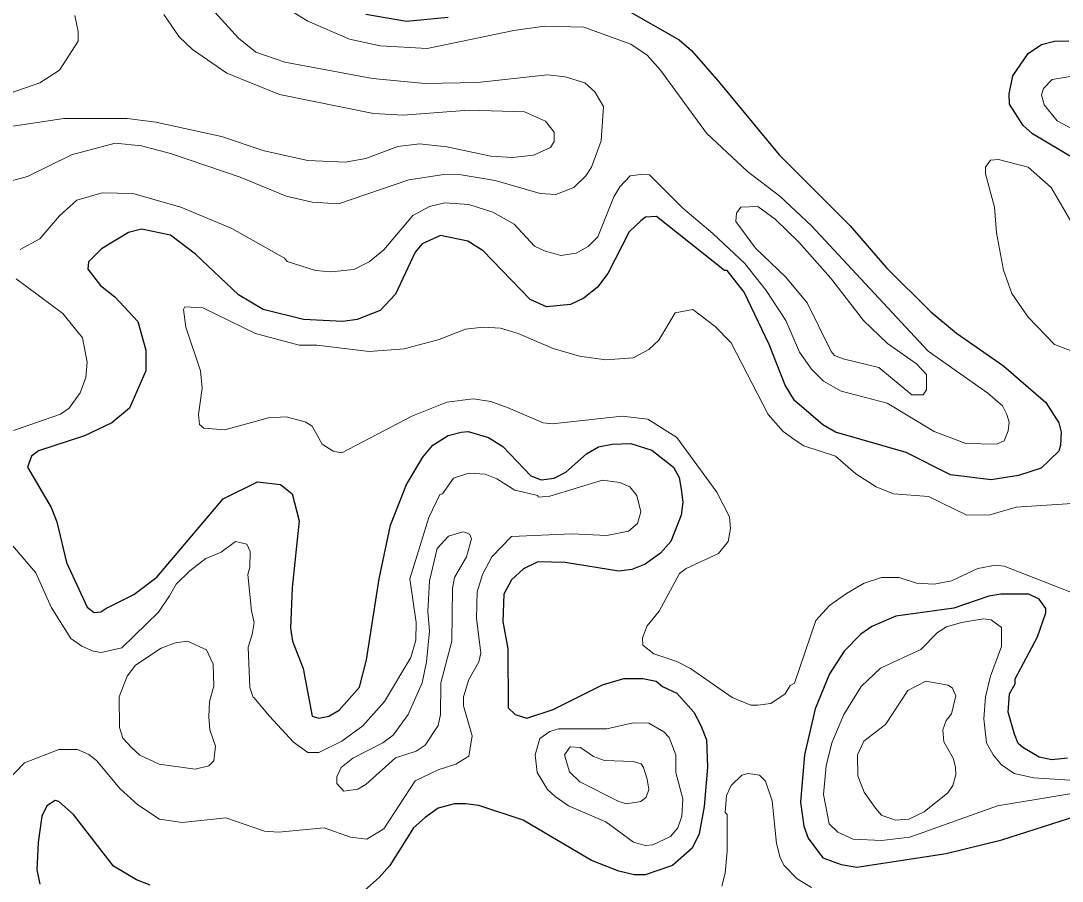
# Model space of a CAD drawing. Extents: x 423 to 448.8, y 7456.3 to 7484.
# Drawn here: x 427.147 to 428.618, y 7457.025 to 7458.241 of the extents above; entities that cross this region are included whole.
import ezdxf

# ---------------------------------------------------------------- set-up
doc = ezdxf.new("R2010")
doc.units = 0
doc.header["$LTSCALE"] = 0.032
doc.layers.add('1', color=7, linetype='Continuous', lineweight=25)
doc.layers.add('2', color=7, linetype='Continuous', lineweight=13)

msp = doc.modelspace()

# ---------------------------------------------------------------- linework, layer by layer
at = {"layer": '1'}
for points in [[(427.9997, 7458.2583), (428.077, 7458.2142), (428.0948, 7458.1987), (428.1335, 7458.1546), (428.2185, 7458.0517), (428.3191, 7457.9512), (428.3701, 7457.8916), (428.4328, 7457.8298), (428.4692, 7457.7996), (428.5357, 7457.7532)], [(427.6346, 7458.2505), (427.6919, 7458.2405), (427.7506, 7458.2459)], [(428.678, 7458.0208), (428.5767, 7458.0811), (428.5635, 7458.0928), (428.5442, 7458.1229), (428.5434, 7458.1376), (428.5488, 7458.1631), (428.5705, 7458.1949), (428.5891, 7458.2072), (428.6076, 7458.2119), (428.6277, 7458.2126)], [(428.5357, 7457.7532), (428.5953, 7457.7014), (428.6138, 7457.6727), (428.6169, 7457.6596), (428.6161, 7457.6411), (428.6138, 7457.6325), (428.589, 7457.6085), (428.5566, 7457.5985), (428.5179, 7457.5923), (428.4607, 7457.5993), (428.398, 7457.631), (428.2983, 7457.6596), (428.2804, 7457.6697), (428.2402, 7457.7044), (428.2271, 7457.7261), (428.2046, 7457.7834), (428.169, 7457.8576), (428.1451, 7457.8878), (428.1412, 7457.8878), (428.0453, 7457.9643), (428.0298, 7457.9636), (428.0229, 7457.9581), (428.0066, 7457.9427), (427.9765, 7457.8839), (427.9618, 7457.8646), (427.9425, 7457.8491), (427.9239, 7457.8398), (427.8898, 7457.8367), (427.8667, 7457.8468), (427.8001, 7457.9156), (427.7785, 7457.9295), (427.7398, 7457.9373), (427.7143, 7457.9257), (427.7042, 7457.9141), (427.6764, 7457.8545), (427.6547, 7457.8313), (427.6222, 7457.8189), (427.6021, 7457.8159), (427.5465, 7457.8189), (427.4892, 7457.8329), (427.4544, 7457.8537), (427.394, 7457.911), (427.3585, 7457.938), (427.3175, 7457.9466), (427.2989, 7457.9419), (427.261, 7457.9187), (427.2424, 7457.9001), (427.2417, 7457.8901), (427.2595, 7457.8669), (427.2796, 7457.8507), (427.3121, 7457.8158), (427.3237, 7457.7756), (427.3237, 7457.7462), (427.3005, 7457.6936), (427.2757, 7457.6727), (427.2371, 7457.6542), (427.1721, 7457.6333), (427.162, 7457.6256), (427.1566, 7457.6101), (427.1899, 7457.5529), (427.1976, 7457.5328), (427.2115, 7457.4755), (427.2409, 7457.4121), (427.2505, 7457.4047), (427.2601, 7457.4058), (427.2671, 7457.4104), (427.3066, 7457.4299), (427.3391, 7457.4546), (427.4327, 7457.5652), (427.4814, 7457.5892), (427.514, 7457.5854), (427.5302, 7457.5722), (427.5403, 7457.5343), (427.5302, 7457.44), (427.5279, 7457.3827), (427.531, 7457.3642), (427.5457, 7457.3255), (427.5588, 7457.2582), (427.5681, 7457.2551), (427.582, 7457.2582), (427.5967, 7457.2667), (427.6253, 7457.2992), (427.6354, 7457.3379), (427.6531, 7457.4523), (427.6694, 7457.5281), (427.6918, 7457.5854), (427.715, 7457.624), (427.729, 7457.641), (427.7506, 7457.655), (427.7692, 7457.6596), (427.7792, 7457.6604), (427.8079, 7457.6519), (427.828, 7457.6395), (427.8674, 7457.5977), (427.8821, 7457.5923), (427.9007, 7457.5946), (427.9169, 7457.6031), (427.9463, 7457.6287), (427.9633, 7457.6387), (427.9827, 7457.6426), (428.009, 7457.6434)], [(428.009, 7457.6434), (428.0384, 7457.6341), (428.0693, 7457.6101), (428.077, 7457.5954), (428.0801, 7457.5792), (428.0824, 7457.5606), (428.0801, 7457.5421), (428.0654, 7457.5049), (428.0507, 7457.4887), (428.0291, 7457.4732), (428.0105, 7457.4655), (427.992, 7457.4631), (427.9162, 7457.4755), (427.8775, 7457.4763), (427.8574, 7457.4662), (427.8403, 7457.4508), (427.8295, 7457.4307), (427.8279, 7457.392), (427.8349, 7457.3533), (427.8357, 7457.2698), (427.8457, 7457.2605), (427.862, 7457.2551), (427.8991, 7457.2674), (427.9688, 7457.3023), (427.9989, 7457.3116), (428.026, 7457.3116), (428.0446, 7457.3077), (428.0538, 7457.2999), (428.0739, 7457.2907), (428.0979, 7457.2636), (428.108, 7457.2451), (428.1157, 7457.2249), (428.1173, 7457.1863), (428.1126, 7457.1306), (428.1056, 7457.0919), (428.0956, 7457.0718), (428.0678, 7457.047), (428.0291, 7457.0339), (428.0136, 7457.0339), (427.992, 7457.0393), (427.9533, 7457.054), (427.8566, 7457.1112), (427.794, 7457.1321), (427.7754, 7457.1344), (427.7599, 7457.1344), (427.7367, 7457.1282), (427.7182, 7457.1151), (427.7019, 7457.1004), (427.6686, 7457.047), (427.6531, 7457.03), (427.6331, 7457.0122)], [(428.6262, 7457.1986), (428.6038, 7457.1963), (428.5859, 7457.2002), (428.5628, 7457.2141), (428.5565, 7457.2195), (428.5512, 7457.2327), (428.5419, 7457.2636), (428.5442, 7457.2899), (428.5519, 7457.3038), (428.5519, 7457.3108), (428.5836, 7457.3704), (428.5952, 7457.4044), (428.5952, 7457.4105), (428.586, 7457.4237), (428.5713, 7457.4307), (428.5318, 7457.4307), (428.5148, 7457.4276), (428.4653, 7457.4106), (428.3833, 7457.3997), (428.3493, 7457.385), (428.3338, 7457.3742), (428.3106, 7457.3502), (428.2897, 7457.3178), (428.2696, 7457.2683), (428.2542, 7457.2033), (428.2487, 7457.1368), (428.2534, 7457.1027), (428.2596, 7457.0857), (428.2804, 7457.0578), (428.306, 7457.0486), (428.3284, 7457.0447), (428.4545, 7457.064), (428.5334, 7457.0834), (428.651, 7457.1213)], [(427.3299, 7457.0192), (427.3105, 7457.0269), (427.278, 7457.0462), (427.2216, 7457.119), (427.2007, 7457.1375), (427.1953, 7457.139), (427.1837, 7457.1313), (427.1767, 7457.1167), (427.1713, 7457.0795), (427.1698, 7457.0409), (427.1736, 7457.0207)]]:
    msp.add_lwpolyline(points, dxfattribs=at)
at = {"layer": '2'}
for points in [[(427.2231, 7458.2482), (427.2278, 7458.2258), (427.2278, 7458.2119), (427.2015, 7458.1709), (427.1736, 7458.1531), (427.1319, 7458.1384), (427.0019, 7458.1337), (426.971, 7458.1376), (426.9207, 7458.1554), (426.907, 7458.1703), (426.889, 7458.191), (426.8379, 7458.2351), (426.79, 7458.2575)], [(427.5171, 7458.2621), (427.5526, 7458.2405), (427.6114, 7458.215), (427.6547, 7458.2057), (427.7213, 7458.2018), (427.8435, 7458.2273), (427.8868, 7458.2335), (427.9425, 7458.232), (428.009, 7458.208), (428.0322, 7458.1925), (428.0507, 7458.1709), (428.1157, 7458.0819), (428.1737, 7458.0278), (428.2193, 7457.993), (428.2642, 7457.9512), (428.429, 7457.7741), (428.5132, 7457.7145), (428.5341, 7457.6967), (428.5403, 7457.6844), (428.5434, 7457.6738), (428.5419, 7457.6612), (428.5365, 7457.6472), (428.5256, 7457.6426), (428.4823, 7457.6434), (428.4375, 7457.6604), (428.371, 7457.7006), (428.306, 7457.7176), (428.2812, 7457.7315), (428.2642, 7457.7486)], [(427.104, 7458.0873), (427.2077, 7458.1028), (427.2974, 7458.1028), (427.3376, 7458.0974), (427.4304, 7458.0773), (427.4908, 7458.0571), (427.5526, 7458.0433), (427.6052, 7458.0409), (427.6346, 7458.0464), (427.6795, 7458.0633), (427.7104, 7458.0672), (427.7491, 7458.0626), (427.811, 7458.0494), (427.8419, 7458.0479), (427.8713, 7458.051), (427.8953, 7458.0618), (427.9007, 7458.0703), (427.9007, 7458.0835), (427.8883, 7458.0989), (427.8589, 7458.1121), (427.78, 7458.1144), (427.6872, 7458.1074), (427.6455, 7458.1098), (427.5124, 7458.1368), (427.4382, 7458.167), (427.3894, 7458.2002), (427.3709, 7458.2181), (427.3492, 7458.2498)], [(427.1195, 7458.0108), (427.1566, 7458.0208), (427.2185, 7458.0517), (427.2804, 7458.068), (427.3175, 7458.0641), (427.3585, 7458.0533), (427.4567, 7458.0201), (427.5217, 7457.993), (427.5588, 7457.9845), (427.596, 7457.9821), (427.695, 7458.0162), (427.7445, 7458.0239), (427.7692, 7458.0231), (427.8172, 7458.0154), (427.8806, 7457.9968), (427.903, 7457.9953), (427.9285, 7458.0053), (427.9455, 7458.0216), (427.9532, 7458.034), (427.9672, 7458.0711), (427.9703, 7458.1198), (427.9579, 7458.1407), (427.944, 7458.1531), (427.9162, 7458.1616), (427.8914, 7458.1647), (427.7924, 7458.1538), (427.7182, 7458.1523), (427.6439, 7458.1593), (427.5202, 7458.1824), (427.4791, 7458.1964), (427.4544, 7458.2165), (427.4211, 7458.2529)], [(428.702, 7458.051), (428.6115, 7458.0997), (428.5929, 7458.1221), (428.5891, 7458.1361), (428.5921, 7458.1453), (428.6045, 7458.1577), (428.7051, 7458.1747)], [(428.7074, 7457.7454), (428.6076, 7457.7834), (428.5705, 7457.8221), (428.5473, 7457.8553), (428.5357, 7457.8886), (428.5256, 7457.9412), (428.5226, 7457.9775), (428.5102, 7458.0247), (428.5102, 7458.034), (428.5171, 7458.044), (428.5287, 7458.0448), (428.5705, 7458.034), (428.6029, 7458.0053), (428.6424, 7457.9373)], [(428.2642, 7457.7486), (428.2472, 7457.7726), (428.2278, 7457.8174), (428.2, 7457.8599), (428.1699, 7457.8979), (428.125, 7457.9404), (428.0824, 7457.9759), (428.0352, 7458.0231), (428.0229, 7458.0239), (428.0082, 7458.0216), (427.9935, 7458.0061), (427.985, 7457.9922), (427.9625, 7457.9357), (427.9486, 7457.9218), (427.9316, 7457.9125), (427.91, 7457.9094), (427.8868, 7457.9156), (427.8728, 7457.9226), (427.8442, 7457.9535), (427.814, 7457.9706), (427.78, 7457.9814), (427.746, 7457.9837), (427.7243, 7457.9783), (427.7011, 7457.9659), (427.6601, 7457.9172), (427.6393, 7457.9001), (427.6176, 7457.8893), (427.5851, 7457.8862), (427.5635, 7457.8878), (427.5232, 7457.9009), (427.5194, 7457.9056), (427.4451, 7457.9473), (427.3732, 7457.9775), (427.3051, 7457.9968), (427.2618, 7457.9976), (427.2262, 7457.9876), (427.2014, 7457.9651), (427.1736, 7457.9326), (427.1458, 7457.9179)], [(427.1404, 7457.8762), (427.2061, 7457.8274), (427.2339, 7457.7927), (427.2409, 7457.7586), (427.2386, 7457.737), (427.2308, 7457.7153), (427.2154, 7457.6936), (427.203, 7457.6851), (427.1365, 7457.6619)], [(428.6378, 7457.4307), (428.5365, 7457.4701), (428.5241, 7457.4717), (428.4994, 7457.467), (428.4622, 7457.4492), (428.4375, 7457.4446), (428.4127, 7457.4461), (428.388, 7457.4539), (428.3632, 7457.4539), (428.3385, 7457.4461), (428.3137, 7457.4314), (428.2897, 7457.4144), (428.2704, 7457.3935), (428.2402, 7457.3046), (428.234, 7457.3015), (428.2271, 7457.2899), (428.2069, 7457.2759), (428.1884, 7457.2736), (428.1783, 7457.2736), (428.152, 7457.2845), (428.0933, 7457.3255), (428.0739, 7457.3355), (428.0415, 7457.3463), (428.026, 7457.3587), (428.0252, 7457.3688), (428.0321, 7457.3858), (428.0492, 7457.4067), (428.0778, 7457.46), (428.0871, 7457.467), (428.1327, 7457.4879), (428.1466, 7457.5049), (428.1497, 7457.5235), (428.1482, 7457.5397), (428.1304, 7457.5745), (428.0739, 7457.6519), (428.0329, 7457.6781), (427.9966, 7457.682), (427.8976, 7457.6712), (427.8852, 7457.6727), (427.8357, 7457.6937), (427.811, 7457.7029), (427.7862, 7457.7068), (427.7491, 7457.7021), (427.6996, 7457.682), (427.6006, 7457.6302), (427.5882, 7457.6325), (427.5727, 7457.6426), (427.5588, 7457.6681), (427.5488, 7457.6743), (427.5217, 7457.6813), (427.4969, 7457.6797), (427.4351, 7457.6627), (427.4056, 7457.665), (427.3994, 7457.6704), (427.3979, 7457.6844), (427.4033, 7457.7215), (427.401, 7457.7463), (427.3801, 7457.8081), (427.377, 7457.8329), (427.3786, 7457.8367), (427.4041, 7457.8352), (427.4784, 7457.7988), (427.5403, 7457.7826), (427.565, 7457.7826), (427.6393, 7457.7733), (427.6888, 7457.7772), (427.7383, 7457.7903), (427.7754, 7457.805), (427.8001, 7457.8081), (427.8249, 7457.8066), (427.8496, 7457.7988)], [(427.8496, 7457.7988), (427.8991, 7457.7779), (427.9363, 7457.7671), (427.9734, 7457.7617), (428.0121, 7457.7648), (428.0345, 7457.7764), (428.0484, 7457.7896), (428.0716, 7457.8282), (428.0964, 7457.8329), (428.128, 7457.8089), (428.1505, 7457.7857), (428.2031, 7457.6844), (428.2241, 7457.6607), (428.241, 7457.648), (428.2534, 7457.6403), (428.2982, 7457.6256), (428.3268, 7457.6008), (428.3555, 7457.5822), (428.3802, 7457.5722), (428.4297, 7457.5684), (428.4838, 7457.542), (428.5164, 7457.5428), (428.5535, 7457.5536), (428.6401, 7457.5591)], [(427.1187, 7457.5189), (427.1682, 7457.4608), (427.1899, 7457.4121), (427.2177, 7457.368), (427.2333, 7457.3572), (427.2494, 7457.3502), (427.2604, 7457.348), (427.2897, 7457.3547), (427.3415, 7457.405), (427.3572, 7457.4281), (427.3663, 7457.4447), (427.3858, 7457.4635), (427.4083, 7457.4808), (427.4301, 7457.4898), (427.4503, 7457.5048), (427.4661, 7457.5011), (427.4712, 7457.4909), (427.4706, 7457.4688), (427.4676, 7457.4584), (427.4729, 7457.4069), (427.4768, 7457.3906), (427.4737, 7457.3734), (427.4683, 7457.3556), (427.4706, 7457.2985), (427.4753, 7457.2844), (427.4764, 7457.2844), (427.4985, 7457.2582), (427.5323, 7457.2214), (427.5524, 7457.2069), (427.5681, 7457.2069), (427.6006, 7457.2226), (427.63, 7457.2443), (427.6609, 7457.2791), (427.698, 7457.341), (427.705, 7457.3657), (427.7058, 7457.3905), (427.6965, 7457.4523), (427.7235, 7457.539), (427.739, 7457.5714), (427.7429, 7457.5722), (427.7583, 7457.5946), (427.78, 7457.6016), (427.8032, 7457.6), (427.8195, 7457.5938), (427.845, 7457.5776), (427.8775, 7457.5699), (427.8782, 7457.5676), (427.8945, 7457.5691)], [(427.8945, 7457.5691), (427.9688, 7457.5916), (427.9935, 7457.5885), (428.0074, 7457.5823), (428.0175, 7457.5699), (428.0229, 7457.5467), (428.0182, 7457.5304), (428.0058, 7457.5196), (427.9749, 7457.5134), (427.9254, 7457.5158), (427.8403, 7457.5119), (427.8125, 7457.4833), (427.7993, 7457.4585), (427.7916, 7457.4338), (427.7909, 7457.3967), (427.797, 7457.3471), (427.794, 7457.3348), (427.78, 7457.31), (427.7723, 7457.2853), (427.7723, 7457.2729), (427.7847, 7457.2303), (427.78, 7457.2017), (427.7615, 7457.1901), (427.7367, 7457.1824), (427.7042, 7457.1669), (427.6601, 7457.0988), (427.6361, 7457.0842), (427.613, 7457.0873), (427.5758, 7457.1004), (427.5109, 7457.0942), (427.4915, 7457.0957), (427.4366, 7457.1143), (427.3747, 7457.1081), (427.343, 7457.1128), (427.3121, 7457.1329), (427.2873, 7457.1553), (427.2541, 7457.1956), (427.2432, 7457.204), (427.2272, 7457.2111), (427.2007, 7457.211), (427.152, 7457.1924), (427.1241, 7457.1631)], [(428.7005, 7457.16), (428.5272, 7457.1313), (428.4034, 7457.0873), (428.3632, 7457.0826), (428.323, 7457.0842), (428.3013, 7457.0942), (428.289, 7457.1058), (428.2812, 7457.1476), (428.2851, 7457.1878), (428.2928, 7457.2203), (428.3098, 7457.2605), (428.3346, 7457.2999), (428.3617, 7457.3262), (428.4189, 7457.3525), (428.4421, 7457.3765), (428.4552, 7457.3843), (428.4761, 7457.3905), (428.5071, 7457.3958), (428.5179, 7457.3943), (428.5326, 7457.3835), (428.5326, 7457.3564), (428.5171, 7457.3147), (428.5102, 7457.2853), (428.5078, 7457.2543), (428.5117, 7457.2203), (428.521, 7457.2033), (428.5326, 7457.1894), (428.5504, 7457.177), (428.5782, 7457.1708), (428.6293, 7457.1677)], [(428.1373, 7457.0177), (428.142, 7457.0362), (428.1451, 7457.0672), (428.1451, 7457.119), (428.142, 7457.122), (428.1443, 7457.146), (428.1505, 7457.16), (428.166, 7457.1746), (428.1745, 7457.1769), (428.1907, 7457.1746), (428.1992, 7457.1661), (428.2085, 7457.1383), (428.2147, 7457.078), (428.2201, 7457.0579), (428.2255, 7457.047), (428.2441, 7457.0284), (428.2642, 7457.0161)]]:
    msp.add_lwpolyline(points, dxfattribs=at)
for points in [[(428.2464, 7457.928), (428.2131, 7457.9605), (428.1884, 7457.9783), (428.1644, 7457.9775), (428.1582, 7457.969), (428.1575, 7457.9574), (428.1853, 7457.9195), (428.2278, 7457.8785), (428.258, 7457.8422), (428.292, 7457.7733), (428.2967, 7457.7679), (428.3091, 7457.7632), (428.3593, 7457.7509), (428.4058, 7457.7122), (428.422, 7457.7122), (428.4266, 7457.7192), (428.4266, 7457.7408), (428.4127, 7457.7563), (428.3717, 7457.7849), (428.3377, 7457.8174), (428.2913, 7457.8777)], [(427.6346, 7457.1615), (427.6763, 7457.1994), (427.7058, 7457.2087), (427.7182, 7457.2172), (427.7367, 7457.2451), (427.7398, 7457.2605), (427.7406, 7457.3054), (427.756, 7457.3642), (427.7568, 7457.4384), (427.7599, 7457.4539), (427.7769, 7457.4833), (427.7839, 7457.5088), (427.7813, 7457.5147), (427.7765, 7457.5173), (427.7715, 7457.5189), (427.7514, 7457.5126), (427.7351, 7457.4949), (427.7243, 7457.4492), (427.722, 7457.4059), (427.7243, 7457.3781), (427.7204, 7457.3348), (427.7143, 7457.3054), (427.6941, 7457.2605), (427.6733, 7457.2311), (427.6586, 7457.2203), (427.6161, 7457.1986), (427.5998, 7457.1855), (427.5936, 7457.1723), (427.5936, 7457.163), (427.6036, 7457.1522), (427.6233, 7457.1552)], [(427.4219, 7457.2157), (427.4142, 7457.2389), (427.4126, 7457.2574), (427.4134, 7457.2791), (427.4196, 7457.3007), (427.4188, 7457.3317), (427.4095, 7457.3517), (427.3824, 7457.3642), (427.3655, 7457.3618), (427.3454, 7457.3541), (427.309, 7457.3301), (427.2973, 7457.3146), (427.2858, 7457.2853), (427.2865, 7457.242), (427.2912, 7457.2272), (427.3036, 7457.2133), (427.3152, 7457.2032), (427.3423, 7457.1901), (427.3933, 7457.1832), (427.4126, 7457.1878), (427.4196, 7457.1948)], [(428.4568, 7457.1499), (428.4638, 7457.16), (428.4684, 7457.1754), (428.4676, 7457.1863), (428.4645, 7457.1986), (428.4514, 7457.2218), (428.4498, 7457.2389), (428.4545, 7457.252), (428.4622, 7457.2613), (428.4684, 7457.2868), (428.4637, 7457.2976), (428.4575, 7457.3022), (428.4258, 7457.3077), (428.4003, 7457.2945), (428.3686, 7457.2466), (428.3384, 7457.2226), (428.3292, 7457.2033), (428.3299, 7457.1739), (428.3385, 7457.1507), (428.3547, 7457.1282), (428.3632, 7457.1182), (428.3825, 7457.1112), (428.4019, 7457.1128), (428.4236, 7457.1228)], [(428.065, 7457.088), (428.0755, 7457.1004), (428.0809, 7457.1167), (428.0824, 7457.1414), (428.0724, 7457.1785), (428.0724, 7457.2033), (428.0631, 7457.228), (428.0554, 7457.2358), (428.0345, 7457.2481), (428.0121, 7457.2489), (427.9749, 7457.2404), (427.9069, 7457.2404), (427.8945, 7457.2365), (427.8805, 7457.2265), (427.8736, 7457.2033), (427.8767, 7457.1785), (427.8914, 7457.1545), (427.9022, 7457.1445), (427.9208, 7457.1313), (427.9734, 7457.1089), (428.0128, 7457.0803), (428.029, 7457.0756), (428.0399, 7457.0764)], [(428.0321, 7457.1693), (428.0268, 7457.1855), (428.0237, 7457.1909), (428.0121, 7457.194), (427.9719, 7457.1955), (427.9564, 7457.201), (427.9378, 7457.2141), (427.9231, 7457.2149), (427.9154, 7457.2033), (427.9223, 7457.1793), (427.937, 7457.1654), (427.992, 7457.1375), (428.0028, 7457.1344), (428.0229, 7457.1375), (428.0306, 7457.1437), (428.0345, 7457.1545)]]:
    msp.add_lwpolyline(points, close=True, dxfattribs=at)

doc.saveas('drawing.dxf')
